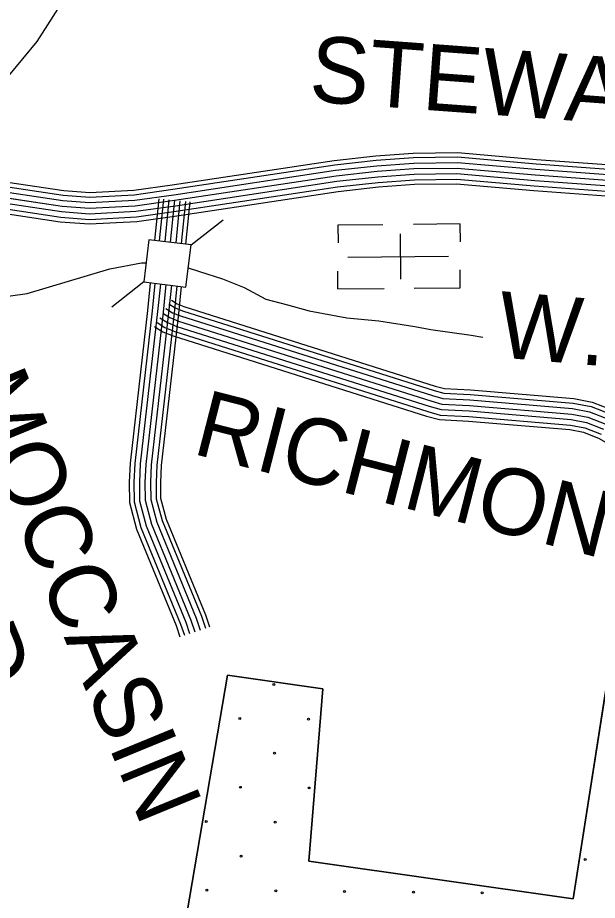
# Model space of a CAD drawing. Extents: x 1788175 to 1969470, y 584502 to 738744.
# Drawn here: x 1851363 to 1854602, y 642689 to 647621 of the extents above; entities that cross this region are included whole.
import ezdxf

# ---------------------------------------------------------------- set-up
doc = ezdxf.new("R2010")
doc.units = 0
for name, color, linetype in [('DESIGN - EROSION CONTROL - Devices', 7, 'Continuous'), ('DESIGN - ROW - Right-of-Way and Easement Labels', 7, 'Continuous'), ('DESIGN - SCRATCH - User 1', 7, 'Continuous'), ('DESIGN - TRANSPORTATION - Text', 7, 'Continuous'), ('DESIGN - UTILITIES - Cable (Underground) with Text', 7, 'Continuous'), ('SURVEY - CONTOURS - Index with Text', 7, 'Continuous'), ('SURVEY - DRAINAGE - Bridges', 7, 'Continuous'), ('SURVEY - DRAINAGE - Storm Sewer', 7, 'Continuous'), ('SURVEY - TRANSPORTATION - Roads', 7, 'Continuous')]:
    doc.layers.add(name, color=color, linetype=linetype)

msp = doc.modelspace()

# ---------------------------------------------------------------- linework, layer by layer
at = {"layer": 'DESIGN - EROSION CONTROL - Devices'}
for centre in [(1852793.8, 643895.2), (1852603.4, 643704.8), (1852988, 643701), (1852797.6, 643510.6), (1852607.2, 643320.2), (1852991.7, 643316.5), (1852416.8, 643129.8), (1852801.3, 643126.1), (1852610.9, 642935.7), (1854533.7, 642917), (1852420.5, 642745.2), (1852805, 642741.5), (1853189.6, 642737.8), (1853574.1, 642734), (1853958.7, 642730.3)]:
    msp.add_circle(centre, 5.28, dxfattribs=at)
msp.add_arc((1852995.4, 642931.9), 5.28, 134.6309, 216.1534, dxfattribs=at)
at = {"layer": 'DESIGN - SCRATCH - User 1'}
msp.add_lwpolyline([(1845696, 637664.2), (1847276.4, 637088.9), (1847263.8, 636982.8), (1847922.4, 636858), (1848006.3, 637638.9), (1848157.3, 639264.4), (1848233.5, 640181.1), (1849609, 640210.2), (1849694.3, 640571.3), (1849069.7, 640688.5), (1849257.4, 642098.6), (1850843, 641948.8), (1851327.4, 641861.6), (1851523.6, 642606), (1852295.3, 642536.8), (1852534.9, 643947.6), (1853067.1, 643871), (1852989.5, 642908.3), (1854466, 642697), (1854850.6, 645154.3)], dxfattribs=at)
at = {"layer": 'DESIGN - TRANSPORTATION - Text'}
for points in [[(1851692.5, 647836.4), (1851469.3, 647487.4), (1851227.4, 647196.1)], [(1850071.5, 646536.3), (1850083.5, 646451.8), (1850132, 646387.2), (1850237, 646274.1), (1850350.1, 646217.5), (1850439, 646185.2), (1850519.8, 646152.9), (1850600.6, 646112.5), (1850649.1, 646088.2), (1850786.4, 646039.8), (1850891.5, 646015.5), (1850988.4, 646007.4), (1851053.1, 646023.6), (1851133.9, 646039.8), (1851416.7, 646080.2), (1851877.2, 646217.5), (1852055, 646249.8), (1852080.1, 646249.8)], [(1852316.1, 646222), (1852378.2, 646201.4), (1852507.4, 646161), (1852628.6, 646112.5), (1852749.8, 646047.8), (1852871, 646015.5), (1852992.2, 645983.2), (1853202.3, 645942.8), (1853380, 645926.6), (1853582, 645894.3), (1853670.9, 645878.2), (1853897.2, 645845.8), (1853961.7, 645835.9)]]:
    msp.add_lwpolyline(points, dxfattribs=at)
at = {"layer": 'DESIGN - UTILITIES - Cable (Underground) with Text'}
for p, q in [((1853404.1, 646463.7), (1853152.6, 646461.2)), ((1853152.6, 646461.1), (1853153.6, 646362.8)), ((1853835.8, 646468.1), (1853575, 646465.4)), ((1853836.8, 646368.4), (1853835.8, 646467.5)), ((1853503.8, 646158.5), (1853501.3, 646412.1)), ((1853152.3, 646105.1), (1853151.2, 646204.5)), ((1853835.5, 646111.7), (1853834.5, 646211.5)), ((1853152.3, 646104.9), (1853410.3, 646107.5)), ((1853578.7, 646109.2), (1853835.5, 646111.8))]:
    msp.add_line(p, q, dxfattribs=at)
msp.add_lwpolyline([(1853770.2, 646286.5), (1853207.2, 646280.8)], dxfattribs=at)
at = {"layer": 'SURVEY - CONTOURS - Index with Text'}
for points in [[(1850901.6, 646761.9), (1851620.6, 646653.9), (1851765.8, 646642.8), (1852011.8, 646655.8), (1852226.9, 646686.3), (1853131.2, 646823), (1853363.9, 646848.5), (1853573.5, 646863.7), (1853822, 646867.2), (1854261.6, 646828.9), (1855019.7, 646773.3)], [(1850893.2, 646706.8), (1851614.3, 646598.5), (1851765.1, 646586.9), (1852017.2, 646600.3), (1852235, 646631.1), (1853138.4, 646767.7), (1853368.9, 646793), (1853575.9, 646808), (1853820, 646811.4), (1854257.1, 646773.4), (1855013.6, 646717.9)], [(1850897.9, 646737.5), (1851617.8, 646629.4), (1851765.5, 646618), (1852014.2, 646631.2), (1852230.5, 646661.8), (1853134.4, 646798.5), (1853366.1, 646823.9), (1853574.6, 646839), (1853821.1, 646842.4), (1854259.6, 646804.3), (1855017, 646748.7)], [(1850884.2, 646676.8), (1851610.8, 646567.7), (1851764.8, 646555.9), (1852020.2, 646569.4), (1852239.5, 646600.5), (1853142.4, 646737), (1853371.7, 646762.2), (1853577.2, 646777), (1853818.8, 646780.4), (1854254.7, 646742.5), (1855010.3, 646687)], [(1850888.5, 646676.2), (1851610.8, 646567.7), (1851764.8, 646555.9), (1852020.2, 646569.4), (1852239.5, 646600.5), (1853142.4, 646737), (1853371.7, 646762.2), (1853577.2, 646777), (1853818.8, 646780.4), (1854254.7, 646742.5), (1855010.3, 646687)], [(1850879, 646614.9), (1851603.8, 646506.1), (1851764, 646493.7), (1852026.2, 646507.7), (1852248.5, 646539.1), (1853150.4, 646675.5), (1853377.4, 646700.4), (1853579.9, 646715.1), (1853816.6, 646718.4), (1854249.7, 646680.7), (1855003.5, 646625.4)], [(1850883.7, 646645.5), (1851607.3, 646536.9), (1851764.4, 646524.8), (1852023.2, 646538.5), (1852244, 646569.8), (1853146.4, 646706.2), (1853374.5, 646731.3), (1853578.6, 646746), (1853817.7, 646749.4), (1854252.2, 646711.6), (1855006.9, 646656.2)], [(1850875.1, 646589.5), (1851600.9, 646480.5), (1851763.7, 646468), (1852028.7, 646482), (1852252.2, 646513.7), (1853153.7, 646650), (1853379.7, 646674.8), (1853581, 646689.4), (1853815.6, 646692.6), (1854247.7, 646655), (1855000.7, 646599.8)]]:
    msp.add_lwpolyline(points, dxfattribs=at)
at = {"layer": 'SURVEY - DRAINAGE - Bridges'}
msp.add_lwpolyline([(1854848.2, 645134), (1854466, 642697), (1852989.5, 642908.3), (1853067.1, 643871), (1852534.9, 643947.6), (1852295.3, 642536.8), (1851523.6, 642606), (1851327.4, 641861.6), (1850843, 641948.8), (1849257.4, 642098.6), (1849069.7, 640688.5), (1849694.3, 640571.3), (1849609, 640210.2), (1848233.5, 640181.1), (1848157.3, 639264.4), (1848006.3, 637638.9), (1847922.4, 636858), (1847263.8, 636982.8), (1847276.4, 637088.9), (1845696, 637664.2), (1844605.2, 637803.4), (1844561.3, 637382)], dxfattribs=at)
at = {"layer": 'SURVEY - DRAINAGE - Storm Sewer'}
for p, q in [((1852331.6, 646351.3), (1852510.2, 646491.6)), ((1852067.4, 646143.7), (1851888.8, 646003.4))]:
    msp.add_line(p, q, dxfattribs=at)
msp.add_lwpolyline([(1852303.3, 646115.4), (1852331.6, 646351.4), (1852095.7, 646379.7), (1852067.4, 646143.7)], close=True, dxfattribs=at)
at = {"layer": 'SURVEY - TRANSPORTATION - Roads'}
for points in [[(1852151.7, 646609), (1852128, 646375.8)], [(1852177.3, 646606.4), (1852153.6, 646372.7)], [(1852208.1, 646603.2), (1852184.3, 646369)], [(1852239, 646600.1), (1852215.1, 646365.3)], [(1852239, 646600.1), (1852215.1, 646365.3)], [(1852269.8, 646597), (1852245.9, 646361.6)], [(1852300.6, 646593.8), (1852276.7, 646358)], [(1852325.2, 646591.3), (1852301.2, 646355)], [(1852104, 646139.3), (1852103.9, 646137.8), (1852088.3, 645984.9), (1851991.1, 645131.5), (1851986.1, 645026), (1851987.6, 644912.5), (1852027.5, 644763), (1852249, 644223.8), (1852269.8, 644161.4)], [(1852129.5, 646136.3), (1852129.4, 646135.2), (1852113.9, 645982.2), (1852016.7, 645129.5), (1852011.8, 645025.5), (1852013.2, 644916), (1852051.9, 644771.2), (1852273.2, 644232.7), (1852294.2, 644169.5)], [(1852160.3, 646132.6), (1852160.3, 646132), (1852144.7, 645978.8), (1852047.6, 645127), (1852042.8, 645025), (1852044.2, 644920.3), (1852081.3, 644781.1), (1852302.2, 644243.5), (1852323.6, 644179.3)], [(1852191.1, 646128.9), (1852175.5, 645975.5), (1852078.6, 645124.5), (1852073.8, 645024.5), (1852075.1, 644924.5), (1852110.8, 644791.1), (1852331.3, 644254.3), (1852353.1, 644189.1)], [(1852191.1, 646128.9), (1852175.5, 645975.5), (1852078.6, 645124.5), (1852073.8, 645024.5), (1852075.1, 644924.5), (1852110.8, 644791.1), (1852331.3, 644254.3), (1852353.1, 644189.1)], [(1852221.9, 646125.2), (1852206.4, 645972.2), (1852109.5, 645122), (1852104.9, 645023.9), (1852106.1, 644928.8), (1852140.2, 644801), (1852360.4, 644265.2), (1852382.5, 644198.9)], [(1852252.7, 646121.5), (1852237.2, 645968.9), (1852140.4, 645119.5), (1852135.9, 645023.4), (1852137, 644933), (1852169.6, 644810.9), (1852389.5, 644276), (1852411.9, 644208.7)], [(1852277.2, 646118.6), (1852261.8, 645966.2), (1852165, 645117.5), (1852160.6, 645023), (1852161.7, 644936.4), (1852193.1, 644818.9), (1852412.6, 644284.6), (1852435.3, 644216.5)], [(1852208.3, 646021.6), (1852242.4, 645999.7), (1852283, 645983.4), (1853689.3, 645538.3), (1853743.7, 645523.3), (1853891.9, 645515.7), (1854467.7, 645467.4), (1854567, 645448.9), (1854677.2, 645404.4)], [(1852221.6, 646042.4), (1852253.8, 646021.8), (1852291.3, 646006.7), (1853696.3, 645562), (1853747.7, 645547.8), (1853893.5, 645540.4), (1854471, 645491.9), (1854573.9, 645472.8), (1854688, 645426.6)], [(1852174.8, 645969.4), (1852213.9, 645944.4), (1852262.1, 645925), (1853671.7, 645478.8), (1853733.8, 645461.7), (1853887.7, 645453.9), (1854459.4, 645405.8), (1854549.5, 645389.1), (1854649.9, 645348.5)], [(1852174.8, 645969.4), (1852213.9, 645944.4), (1852262.1, 645925), (1853671.7, 645478.8), (1853733.8, 645461.7), (1853887.7, 645453.9), (1854459.4, 645405.8), (1854549.5, 645389.1), (1854649.9, 645348.5)], [(1852191.6, 645995.5), (1852228.2, 645972), (1852272.5, 645954.2), (1853680.5, 645508.6), (1853738.8, 645492.5), (1853889.8, 645484.8), (1854463.6, 645436.6), (1854558.3, 645419), (1854663.5, 645376.4)], [(1852141.4, 645917.2), (1852185.4, 645889), (1852241.2, 645866.6), (1853654.1, 645419.4), (1853723.9, 645400.1), (1853883.5, 645392), (1854451.2, 645344.3), (1854532.1, 645329.3), (1854622.6, 645292.7)], [(1852158.1, 645943.3), (1852199.6, 645916.7), (1852251.6, 645895.8), (1853662.9, 645449.1), (1853728.8, 645430.9), (1853885.6, 645422.9), (1854455.3, 645375.1), (1854540.8, 645359.2), (1854636.3, 645320.6)], [(1852127.5, 645895.5), (1852173.6, 645866), (1852232.5, 645842.4), (1853646.8, 645394.7), (1853719.7, 645374.6), (1853881.8, 645366.3), (1854447.7, 645318.8), (1854524.8, 645304.5), (1854611.3, 645269.5), (1854792.9, 645164.6), (1854869.8, 645139.3), (1854954.2, 645120.5), (1855220.2, 645087.1), (1855225.3, 645086.9), (1855185.9, 644989), (1855124.5, 644864.3), (1855099.2, 644757), (1855098, 644661.4), (1855113.7, 644569.2), (1855147.1, 644482), (1855184, 644405.7), (1855261.4, 644311.5), (1857366.8, 642632.8)]]:
    msp.add_lwpolyline(points, dxfattribs=at)

# ---------------------------------------------------------------- texts
at = {"layer": 'DESIGN - ROW - Right-of-Way and Easement Labels'}
for s, rotation, p in [('STEWARTS', 355.8028, (1852986, 647153.4)), ('W.', 355.1992, (1854035.7, 645723.7)), ('MOCCASIN', 292.3373, (1851044.9, 645559.3)), ('RICHMOND', 345.6332, (1852331.6, 645186.3)), ('RD.', 292.3373, (1850844.9, 644479.9))]:
    msp.add_text(s, height=370, rotation=rotation, dxfattribs=at).set_placement(p)

doc.saveas('drawing.dxf')
